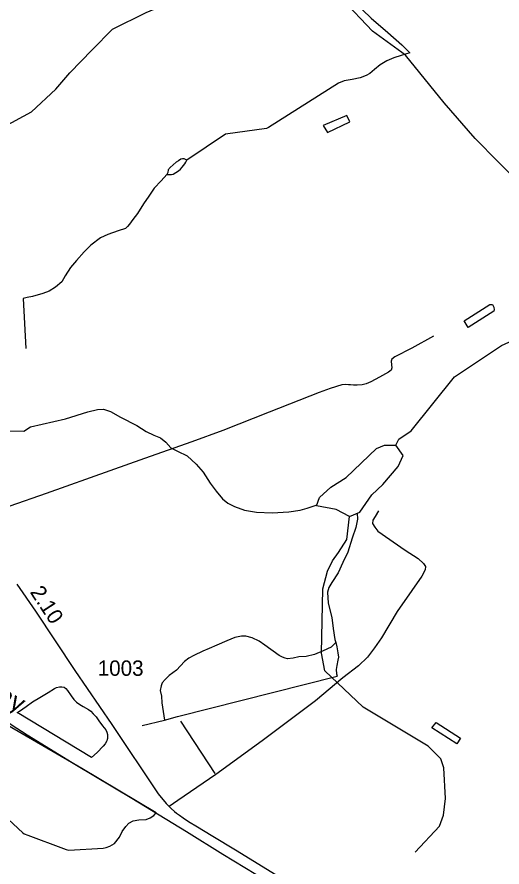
# Model space of a CAD drawing. Extents: x 2206922 to 2357709, y 510027 to 673830.
# Drawn here: x 2336254 to 2340188, y 585266 to 592168 of the extents above; entities that cross this region are included whole.
import ezdxf

# ---------------------------------------------------------------- set-up
doc = ezdxf.new("R2010")
doc.units = 0
for name, color, linetype in [('Exist Hydrographic Creek Single Shore', 7, 'Continuous'), ('Exist Hydrographic Misc Water Feature', 7, 'Continuous'), ('Exist Hydrographic Pond Under 1500 Sq Ft', 7, 'Continuous'), ('Exist Railroad Mainline', 7, 'Continuous'), ('Exist Railroad Mainline Label', 7, 'Continuous'), ('Exist Road Non-System Type 51', 7, 'Continuous'), ('Exist Road Secondary Mileage Hundredths English Label', 7, 'Continuous'), ('Exist Road Secondary Type 51 Attributed', 7, 'Continuous'), ('Exist Road Secondary Type 51 Number Label', 7, 'Continuous')]:
    doc.layers.add(name, color=color, linetype=linetype)

msp = doc.modelspace()

# ---------------------------------------------------------------- linework, layer by layer
at = {"layer": 'Exist Hydrographic Creek Single Shore'}
msp.add_lwpolyline([(2341176.6, 590038.4), (2341074.7, 590201.6), (2340342.7, 590802.1), (2339971.7, 591180.9), (2339718.7, 591469.4), (2339405.6, 591857.1), (2339136.6, 592053), (2338892.5, 592315.4), (2338722.6, 592597.3), (2338594.6, 592854.7)], dxfattribs=at)
at = {"layer": 'Exist Hydrographic Misc Water Feature'}
for p, q in [((2337268.1, 586413.4), (2337451.2, 586459.2)), ((2337580.8, 586449.1), (2337857.9, 586024.6))]:
    msp.add_line(p, q, dxfattribs=at)
for points in [[(2335454.9, 591409.1), (2335680.6, 591361.9), (2335998.6, 591240.2), (2336147.5, 591275.8), (2336371.6, 591396.4), (2336568.5, 591581.6), (2336683.5, 591714.2), (2336864.6, 591902), (2337029.7, 592069.5), (2337302.6, 592205.3), (2337915.7, 592463), (2338238.6, 592623.8), (2338594.6, 592854.7)], [(2338691.4, 592845.4), (2338701.6, 592825.6), (2338757.6, 592696.4), (2338802.3, 592615), (2338824.7, 592561.4), (2338845.6, 592517.3), (2338862.2, 592459.6), (2338909.2, 592376.3), (2338985.8, 592293.4), (2339125.9, 592158.8), (2339262.9, 592042.5), (2339376.3, 591941.9), (2339441.1, 591877)], [(2339441.1, 591877), (2339369.3, 591854.1), (2339309.4, 591837.2), (2339253.6, 591810.7), (2339200.1, 591778.2), (2339152.6, 591741.6), (2339116.9, 591709.2), (2339087.3, 591692.6), (2339037.5, 591674.1), (2338971.7, 591661.3), (2338907.9, 591650.6), (2338862.4, 591629.9), (2338292.6, 591271.1), (2338278.6, 591261.1), (2337943.8, 591214.9), (2337630.5, 591005.4)], [(2338953.9, 591317.3), (2338929, 591368.9), (2338736.3, 591286.7), (2338772.8, 591229.3), (2338953.9, 591317.3)], [(2337630.5, 591005.4), (2337609.9, 591015.3), (2337606.1, 591017.2), (2337596.4, 591015), (2337584.1, 591012.8), (2337562.6, 591000.6), (2337544.3, 590988.3), (2337497.4, 590945.9), (2337489.2, 590937.8), (2337485.3, 590931.9), (2337481.2, 590925.7), (2337477.9, 590905.9), (2337469.7, 590889.7)], [(2337469.7, 590889.7), (2337483.8, 590887.9), (2337495.7, 590887.8), (2337507.6, 590888), (2337519.3, 590892.3), (2337543.5, 590904.5), (2337563.4, 590918.5), (2337579.2, 590932.8), (2337594.8, 590949.1), (2337614.9, 590975.3), (2337622.3, 590989.6), (2337630.5, 591005.4)], [(2337469.7, 590889.7), (2337422.3, 590837.2), (2337367.2, 590776.5), (2337324.1, 590712), (2337280.6, 590649.7), (2337231.6, 590573.1), (2337194.3, 590522.3), (2337166.6, 590486.3), (2337151, 590466), (2337133.4, 590449.6), (2337075.4, 590431.1), (2336991.9, 590401.9), (2336930.2, 590373.5), (2336852.9, 590314.5), (2336797.3, 590261.6), (2336736.6, 590190.9), (2336687, 590132.7), (2336644.2, 590066.1), (2336616.7, 590015.9), (2336566.8, 589975.1), (2336515.6, 589942.7), (2336462.1, 589922), (2336380, 589897), (2336336.6, 589890.2), (2336304.6, 589882), (2336325.5, 589476.6)], [(2339327.7, 588690.3), (2339351.7, 588740.5), (2339450.7, 588806.9), (2339803.6, 589244.5), (2340183.8, 589499.4), (2340730.6, 589747.9), (2341052.8, 589944.7), (2341176.6, 590038.4)], [(2339913.7, 589647.7), (2339881.1, 589701.3), (2340089.2, 589833.8), (2340111, 589834.2), (2340121.2, 589811.9), (2340125.7, 589790.2), (2340121.6, 589778.2), (2339913.7, 589647.7)], [(2335484.6, 588810.7), (2336309.3, 588804.6), (2336362.6, 588839.1), (2336648, 588904.5), (2336827.5, 588960.6), (2336907, 588979.9), (2336956.7, 588984.2), (2337013, 588963.2), (2337093.6, 588918.2), (2337224.5, 588851.5), (2337302.8, 588800.8), (2337363.3, 588771.4), (2337417.6, 588749.8), (2337460.1, 588716.3), (2337502.3, 588669), (2337554.6, 588641.6), (2337635.2, 588604.8), (2337708, 588535.8), (2337762.7, 588472.4), (2337822, 588381.2), (2337868.7, 588317.8), (2337921, 588256.4), (2337963.7, 588220.8), (2338017.8, 588193.6), (2338100.4, 588162.5), (2338196.4, 588145.7), (2338324.4, 588141.4), (2338458.7, 588148.7), (2338549.9, 588163.8), (2338608.1, 588178.6), (2338681.6, 588203.6)], [(2339013.9, 588137.4), (2339016.6, 588089.6), (2339001.8, 588023.2), (2338972.7, 587935.2), (2338937.9, 587822.8), (2338896.9, 587738.1), (2338859.9, 587654), (2338807.5, 587575.2), (2338783.7, 587535), (2338771.8, 587497), (2338779, 587407.1), (2338806.4, 587291.5), (2338817.3, 587203.4), (2338832.7, 587114), (2338838.8, 587087.9)], [(2339483.7, 585385.4), (2339680.8, 585596.8), (2339713.6, 585686.7), (2339728.8, 585821.9), (2339716.7, 586070.8), (2339690.6, 586145.2), (2339589.7, 586246.2), (2339061.7, 586562.9), (2338749.6, 586858.8), (2338722.6, 587002.1), (2338733.6, 587524.3), (2338773.6, 587667), (2338813.6, 587750.6), (2338862.6, 587818.3), (2338928.6, 587925.9), (2338951.6, 588110.6)], [(2338838.8, 587087.9), (2338803.6, 587051.5), (2338737.7, 587020.8), (2338668.2, 586991.9), (2338600.4, 586974.9), (2338540.5, 586972.2), (2338492.9, 586961.9), (2338448.6, 586957.2), (2338428.9, 586961), (2338408.6, 586968.9), (2338380.1, 586982.5), (2338263.5, 587067), (2338217.1, 587100.3), (2338162.6, 587127.6), (2338110.9, 587139), (2338074.6, 587140.8), (2338021.1, 587127.8), (2337955.1, 587101.2), (2337875.5, 587068.2), (2337813.8, 587039.7), (2337761.9, 587019.2), (2337688.5, 586983.9), (2337646.9, 586961.4), (2337613.2, 586935.2), (2337548.4, 586864.3), (2337489.2, 586819.7), (2337455.3, 586787.5), (2337431.3, 586761.1), (2337424, 586737.1), (2337414.1, 586698.8), (2337424.8, 586653), (2337429.5, 586599.2), (2337438.3, 586527.3), (2337451.2, 586459.2)], [(2338838.8, 587087.9), (2338847.2, 587054.2), (2338857.7, 587004.3), (2338860.6, 586970.3), (2338856.7, 586944.1), (2338849.3, 586902.2), (2338843.5, 586868.2), (2338846, 586834.2), (2338851.9, 586814.2)], [(2337451.2, 586459.2), (2337554.8, 586486.6), (2338851.9, 586814.2)], [(2336986.6, 586341.8), (2336986.6, 586325.9), (2336987.4, 586310), (2336985.2, 586299.8), (2336981.5, 586289.8), (2336967.7, 586265.9), (2336951.9, 586245.6), (2336904.6, 586195.2), (2336857.4, 586154.4), (2336255, 586519.1), (2336274.9, 586531.1), (2336328.4, 586569.7), (2336380, 586606.6), (2336439.3, 586643.1), (2336507, 586681.9), (2336558.2, 586714.4), (2336574.4, 586722.9), (2336598.4, 586729), (2336616.3, 586729.2), (2336636.6, 586725.3), (2336650.3, 586715.6), (2336664.7, 586700), (2336693.2, 586654.4), (2336713.7, 586626.5), (2336737.7, 586604.7), (2336762.1, 586585.2), (2336789.9, 586569.6), (2336832.4, 586543.8), (2336852.7, 586530.2), (2336872.8, 586510.5), (2336895.3, 586484.8), (2336917.3, 586453.2), (2336946, 586411.5), (2336974.3, 586379.7), (2336982.9, 586359.8), (2336986.6, 586341.8)], [(2336064.3, 585761.1), (2336302.3, 585542), (2336313, 585534.3), (2336342.7, 585524.5), (2336630.4, 585416), (2336652.2, 585406.3), (2336674.1, 585402.5), (2336951.9, 585417.9), (2336978, 585424.1), (2337005.7, 585434.6), (2337043.4, 585456.9), (2337085, 585507.4), (2337108, 585553.8), (2337135.5, 585593.9), (2337161.1, 585620.4), (2337197.4, 585641), (2337242.9, 585649.5), (2337300.9, 585650.1), (2337332.9, 585664.3), (2337362.9, 585682.6), (2337382.1, 585704.8), (2336780.1, 586065.5), (2336093.6, 586463.1)], [(2339851.6, 586310.7), (2339820.4, 586265.8), (2339618.8, 586395.5), (2339652.7, 586437.9), (2339851.6, 586310.7)]]:
    msp.add_lwpolyline(points, dxfattribs=at)
at = {"layer": 'Exist Hydrographic Pond Under 1500 Sq Ft'}
for points in [[(2338798.6, 588350.6), (2338922.7, 588427.8), (2339169.6, 588664.2), (2339235.6, 588689.9), (2339327.7, 588690.3)], [(2338951.6, 588110.6), (2339033.6, 588146.8), (2339132.7, 588288.6), (2339222.7, 588371), (2339345.7, 588517.2), (2339386.7, 588607.4), (2339327.7, 588690.3)], [(2338951.6, 588110.6), (2338841.7, 588168.6), (2338683.6, 588198.3), (2338707.6, 588264.9), (2338798.6, 588350.6)]]:
    msp.add_lwpolyline(points, dxfattribs=at)
at = {"layer": 'Exist Railroad Mainline'}
msp.add_lwpolyline([(2331652.7, 588574.7), (2335504.9, 586838.5), (2335658.5, 586744.1), (2335680.1, 586730.8), (2335843, 586644.7), (2335965.8, 586578.3), (2336086.7, 586507.7), (2336207.5, 586423.2), (2336336.6, 586338.8), (2336737.3, 586091.7), (2337186.4, 585825.1), (2337629.3, 585552.7), (2337923.6, 585370.3), (2338370.6, 585099.7), (2338833.8, 584817.5), (2339192.1, 584607.9)], dxfattribs=at)
at = {"layer": 'Exist Road Non-System Type 51'}
for points in [[(2339633.4, 589576.3), (2339456.4, 589478.5), (2339317.7, 589407.1), (2339293.9, 589389.9), (2339290, 589372.7), (2339292.6, 589343.6), (2339293.9, 589318.5), (2339288.6, 589300), (2339266.2, 589284.1), (2339193.5, 589241.8), (2339123.5, 589206.1), (2339085.2, 589189), (2339053.5, 589181), (2339012.5, 589178.4), (2338984.8, 589178.4), (2338959.7, 589181), (2338943.8, 589181), (2338920.1, 589182.3), (2338889.3, 589180.3), (2338793.6, 589151), (2338704.1, 589118), (2338300.5, 588958.9), (2337923.9, 588809.6), (2337672.9, 588718.3), (2337288.5, 588582.2), (2337005.8, 588481.7), (2336489.2, 588299.3), (2336195.9, 588196.2)], [(2339186.3, 588158.5), (2339160.5, 588110.9), (2339140.7, 588081.2), (2339136.7, 588055.4), (2339156.5, 588025.6), (2339180.3, 587993.9), (2339402.3, 587837.3), (2339509.3, 587771.8), (2339550.9, 587730.2), (2339568.7, 587706.4), (2339564.7, 587678.6), (2339537, 587627.1), (2339455.8, 587512.1), (2339338.8, 587341.5), (2339210, 587125.4), (2339152.6, 587046.1), (2339097.1, 586970.7), (2339023.8, 586899.4), (2338896.9, 586802.2), (2338675, 586613.8), (2338243, 586290.6), (2337866.5, 586017), (2337559.3, 585804.8), (2337488, 585757.2)]]:
    msp.add_lwpolyline(points, dxfattribs=at)
at = {"layer": 'Exist Road Secondary Type 51 Attributed'}
msp.add_lwpolyline([(2336252.7, 587561.6), (2336404.4, 587343.2), (2336722, 586861.1), (2337023.2, 586422.9), (2337399.5, 585860.3), (2337465.1, 585781.9), (2337488, 585757.2), (2337504.7, 585741.3), (2337531.1, 585717.5), (2337548.7, 585703.4), (2337571.6, 585686.7), (2337602.9, 585664), (2337644.5, 585634.3), (2337717.8, 585592.6), (2337828.8, 585523.2), (2338038.9, 585396.3), (2338377.7, 585188.1)], dxfattribs=at)

# ---------------------------------------------------------------- texts
at = {"layer": 'Exist Railroad Mainline Label'}
msp.add_text('Railway', height=150, rotation=330.25098, dxfattribs=at).set_placement((2335657.5, 586861))
at = {"layer": 'Exist Road Secondary Mileage Hundredths English Label'}
msp.add_text('2.10', height=125, rotation=303.37616, dxfattribs=at).set_placement((2336354.8, 587498))
at = {"layer": 'Exist Road Secondary Type 51 Number Label'}
msp.add_text('1003', height=125, dxfattribs=at).set_placement((2336908.6, 586817.9))

doc.saveas('drawing.dxf')
